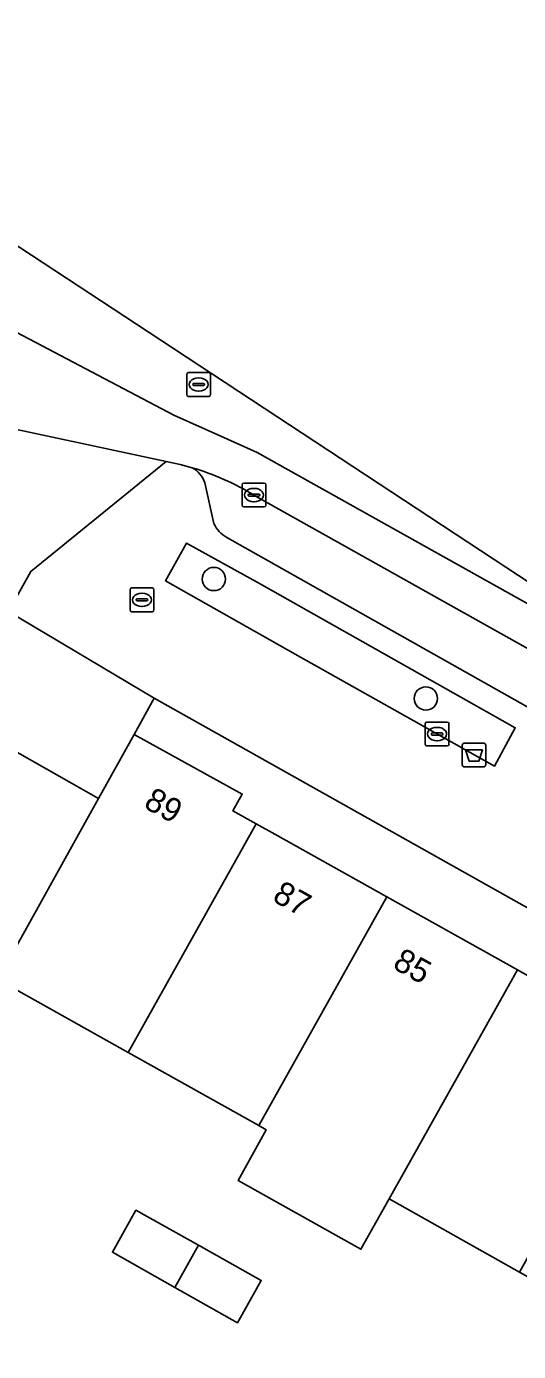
# Model space of a CAD drawing. Extents: x 163147 to 163550, y 380933 to 381639.
# Drawn here: x 163292.3 to 163313, y 381572.9 to 381628.5 of the extents above; entities that cross this region are included whole.
import ezdxf

# ---------------------------------------------------------------- set-up
doc = ezdxf.new("R2010")
doc.units = 0
for name, color, linetype in [('IMGEO_Afvalbak', 7, 'Continuous'), ('IMGEO_Boom', 7, 'Continuous'), ('IMGEO_Brandkraan', 7, 'Continuous'), ('IMGEO_Erf', 7, 'Continuous'), ('IMGEO_Groenvoorziening', 7, 'Continuous'), ('IMGEO_Kolk', 7, 'Continuous'), ('IMGEO_Pand', 7, 'Continuous'), ('IMGEO_Pand_nummerreeks', 7, 'Continuous'), ('IMGEO_Parkeervlak_open', 7, 'Continuous'), ('IMGEO_Rijbaan_lokaal_gesloten', 7, 'Continuous'), ('IMGEO_Rioolput', 7, 'Continuous'), ('IMGEO_Voetpad_open', 7, 'Continuous')]:
    doc.layers.add(name, color=color, linetype=linetype)

msp = doc.modelspace()

# ---------------------------------------------------------------- linework, layer by layer
at = {"layer": 'IMGEO_Afvalbak'}
for p, q in [((163310.601, 381597.527), (163310.601, 381598.327)), ((163310.601, 381598.327), (163310.601, 381597.527)), ((163310.701, 381598.427), (163311.491, 381598.427)), ((163311.491, 381598.427), (163310.701, 381598.427)), ((163311.591, 381598.327), (163311.591, 381597.527)), ((163311.591, 381597.527), (163311.591, 381598.327)), ((163311.491, 381597.427), (163310.701, 381597.427)), ((163310.701, 381597.427), (163311.491, 381597.427))]:
    msp.add_line(p, q, dxfattribs=at)
msp.add_lwpolyline([(163310.744, 381598.141), (163311.448, 381598.141), (163311.299, 381597.671), (163310.893, 381597.671), (163310.744, 381598.141)], dxfattribs=at)
for centre, start, end in [((163310.701, 381598.327), 90, 180), ((163310.701, 381598.327), 90, 180), ((163311.491, 381598.327), 0, 90), ((163311.491, 381598.327), 360, 90), ((163310.701, 381597.527), 180, 270), ((163310.701, 381597.527), 180, 270), ((163311.491, 381597.527), 270, 0), ((163311.491, 381597.527), 270, 0)]:
    msp.add_arc(centre, 0.1, start, end, dxfattribs=at)
at = {"layer": 'IMGEO_Boom'}
for centre in [(163300.151, 381605.324), (163309.071, 381600.304)]:
    msp.add_circle(centre, 0.489, dxfattribs=at)
at = {"layer": 'IMGEO_Brandkraan'}
for p, q in [((163296.627, 381604.024), (163296.627, 381604.876)), ((163296.702, 381604.95), (163297.554, 381604.95)), ((163296.886, 381604.444), (163296.886, 381604.456)), ((163296.929, 381604.493), (163297.327, 381604.493)), ((163297.115, 381604.73), (163297.14, 381604.73)), ((163297.37, 381604.456), (163297.37, 381604.444)), ((163297.628, 381604.876), (163297.628, 381604.024)), ((163297.554, 381603.95), (163296.702, 381603.95)), ((163297.324, 381604.407), (163296.926, 381604.407)), ((163297.138, 381604.17), (163297.113, 381604.17))]:
    msp.add_line(p, q, dxfattribs=at)
for points in [[(163296.627, 381604.024), (163296.627, 381604.876)], [(163296.702, 381604.95), (163297.554, 381604.95)], [(163297.628, 381604.876), (163297.628, 381604.024)], [(163297.554, 381603.95), (163296.702, 381603.95)]]:
    msp.add_lwpolyline(points, dxfattribs=at)
for centre, radius, start, end in [((163296.704, 381604.874), 0.0765, 91.552, 178.448), ((163296.704, 381604.874), 0.0765, 91.552, 178.448), ((163296.926, 381604.453), 0.0403, 85.8775, 175.7526), ((163296.923, 381604.443), 0.0366, 178.938, 274.7102), ((163297.327, 381604.45), 0.043, 264.8664, 352.4533), ((163297.331, 381604.455), 0.0386, 1.7309, 96.639), ((163297.552, 381604.874), 0.0765, 1.552, 88.448), ((163297.552, 381604.874), 0.0765, 1.552, 88.448), ((163296.704, 381604.026), 0.0765, 181.552, 268.448), ((163296.704, 381604.026), 0.0765, 181.552, 268.448), ((163297.552, 381604.026), 0.0765, 271.552, 358.448), ((163297.552, 381604.026), 0.0765, 271.552, 358.448)]:
    msp.add_arc(centre, radius, start, end, dxfattribs=at)
for centre, major_axis, ratio, start_param, end_param in [((163297.114, 381604.45), (-0.387, 0.002), 0.722429, 4.712389, 7.853982), ((163297.139, 381604.45), (-0.39, 0.002), 0.717154, 1.570796, 4.712389)]:
    msp.add_ellipse(centre, major_axis=major_axis, ratio=ratio, start_param=start_param, end_param=end_param, dxfattribs=at)
at = {"layer": 'IMGEO_Erf'}
for points in [[(163289.803, 381599.209), (163295.296, 381596.106), (163296.794, 381598.793), (163297.645, 381600.322), (163291.519, 381603.953)], [(163389.772, 381533.219), (163384.335, 381536.26), (163378.897, 381539.301), (163373.46, 381542.342), (163368.022, 381545.383), (163362.584, 381548.424), (163357.147, 381551.465), (163351.494, 381554.627), (163344.686, 381558.434), (163341.996, 381559.951), (163335.192, 381563.765), (163329.483, 381566.965), (163323.994, 381570.042), (163318.505, 381573.12), (163313.016, 381576.197), (163307.526, 381579.274), (163306.339, 381577.158), (163301.172, 381580.046), (163302.358, 381582.169), (163302.037, 381582.351), (163296.548, 381585.428), (163291.473, 381588.273)]]:
    msp.add_lwpolyline(points, dxfattribs=at)
msp.add_lwpolyline([(163298.514, 381575.55), (163295.887, 381577.03), (163296.875, 381578.798), (163299.512, 381577.321), (163302.142, 381575.848), (163301.14, 381574.069)], close=True, dxfattribs=at)
at = {"layer": 'IMGEO_Groenvoorziening'}
msp.add_lwpolyline([(163303.572, 381602.17), (163311.955, 381597.454), (163312.828, 381599.076), (163302.076, 381605.137), (163299.006, 381606.835), (163298.115, 381605.25)], close=True, dxfattribs=at)
for points in [[(163297.645, 381600.322), (163296.794, 381598.793), (163301.344, 381596.284), (163300.955, 381595.579), (163301.933, 381595.035), (163302.723, 381594.595), (163307.427, 381591.965), (163312.92, 381588.895), (163318.413, 381585.824), (163323.905, 381582.753), (163329.398, 381579.683), (163334.877, 381576.62), (163335.252, 381577.216), (163339.672, 381574.746), (163338.74, 381573.057), (163340.001, 381572.35), (163346.804, 381568.535), (163349.497, 381567.024), (163356.3, 381563.209)], [(163405.961, 381539.624), (163371.092, 381559.098), (163297.645, 381600.322)]]:
    msp.add_lwpolyline(points, dxfattribs=at)
at = {"layer": 'IMGEO_Kolk'}
for p, q in [((163301.339, 381608.428), (163301.339, 381609.28)), ((163301.414, 381609.354), (163302.266, 381609.354)), ((163301.641, 381608.897), (163302.039, 381608.897)), ((163301.827, 381609.134), (163301.852, 381609.134)), ((163302.34, 381609.28), (163302.34, 381608.428)), ((163302.266, 381608.354), (163301.414, 381608.354)), ((163301.598, 381608.848), (163301.598, 381608.86)), ((163302.036, 381608.811), (163301.638, 381608.811)), ((163301.85, 381608.574), (163301.825, 381608.574)), ((163302.082, 381608.86), (163302.082, 381608.848)), ((163309.042, 381598.384), (163309.042, 381599.236)), ((163309.117, 381599.31), (163309.969, 381599.31)), ((163309.53, 381599.09), (163309.555, 381599.09)), ((163310.043, 381599.236), (163310.043, 381598.384)), ((163309.969, 381598.31), (163309.117, 381598.31)), ((163309.301, 381598.804), (163309.301, 381598.816)), ((163309.739, 381598.767), (163309.341, 381598.767)), ((163309.344, 381598.853), (163309.742, 381598.853)), ((163309.553, 381598.53), (163309.528, 381598.53)), ((163309.785, 381598.816), (163309.785, 381598.804))]:
    msp.add_line(p, q, dxfattribs=at)
for points in [[(163301.339, 381608.428), (163301.339, 381609.28)], [(163301.414, 381609.354), (163302.266, 381609.354)], [(163302.34, 381609.28), (163302.34, 381608.428)], [(163302.266, 381608.354), (163301.414, 381608.354)], [(163309.042, 381598.384), (163309.042, 381599.236)], [(163309.117, 381599.31), (163309.969, 381599.31)], [(163310.043, 381599.236), (163310.043, 381598.384)], [(163309.969, 381598.31), (163309.117, 381598.31)]]:
    msp.add_lwpolyline(points, dxfattribs=at)
for centre, radius, start, end in [((163301.416, 381609.278), 0.0765, 91.552, 178.448), ((163301.416, 381609.278), 0.0765, 91.552, 178.448), ((163301.638, 381608.857), 0.0403, 85.8775, 175.7526), ((163302.043, 381608.859), 0.0386, 1.7309, 96.639), ((163302.264, 381609.278), 0.0765, 1.552, 88.448), ((163302.264, 381609.278), 0.0765, 1.552, 88.448), ((163301.416, 381608.43), 0.0765, 181.552, 268.448), ((163301.416, 381608.43), 0.0765, 181.552, 268.448), ((163301.635, 381608.847), 0.0366, 178.938, 274.7102), ((163302.039, 381608.854), 0.043, 264.8664, 352.4533), ((163302.264, 381608.43), 0.0765, 271.552, 358.448), ((163302.264, 381608.43), 0.0765, 271.552, 358.448), ((163309.119, 381599.234), 0.0765, 91.552, 178.448), ((163309.119, 381599.234), 0.0765, 91.552, 178.448), ((163309.967, 381599.234), 0.0765, 1.552, 88.448), ((163309.967, 381599.234), 0.0765, 1.552, 88.448), ((163309.119, 381598.386), 0.0765, 181.552, 268.448), ((163309.119, 381598.386), 0.0765, 181.552, 268.448), ((163309.341, 381598.813), 0.0403, 85.8775, 175.7526), ((163309.338, 381598.803), 0.0366, 178.938, 274.7102), ((163309.742, 381598.81), 0.043, 264.8664, 352.4533), ((163309.746, 381598.815), 0.0386, 1.7309, 96.639), ((163309.967, 381598.386), 0.0765, 271.552, 358.448), ((163309.967, 381598.386), 0.0765, 271.552, 358.448)]:
    msp.add_arc(centre, radius, start, end, dxfattribs=at)
for centre, major_axis, ratio, start_param, end_param in [((163301.826, 381608.854), (-0.387, 0.002), 0.722429, 4.712389, 7.853982), ((163301.851, 381608.854), (-0.39, 0.002), 0.717154, 1.570796, 4.712389), ((163309.529, 381598.81), (-0.387, 0.002), 0.722429, 4.712389, 7.853982), ((163309.554, 381598.81), (-0.39, 0.002), 0.717154, 1.570796, 4.712389)]:
    msp.add_ellipse(centre, major_axis=major_axis, ratio=ratio, start_param=start_param, end_param=end_param, dxfattribs=at)
at = {"layer": 'IMGEO_Pand'}
for points in [[(163295.296, 381596.106), (163289.803, 381599.209), (163284.431, 381589.615), (163290.364, 381586.292), (163291.473, 381588.273), (163291.059, 381588.505)], [(163301.933, 381595.035), (163300.955, 381595.579), (163301.344, 381596.284), (163296.794, 381598.793), (163295.296, 381596.106), (163291.059, 381588.505), (163291.473, 381588.273), (163296.548, 381585.428)], [(163307.427, 381591.965), (163302.723, 381594.595), (163301.933, 381595.035), (163296.548, 381585.428), (163302.037, 381582.351)], [(163312.92, 381588.895), (163307.427, 381591.965), (163302.037, 381582.351), (163302.358, 381582.169), (163301.172, 381580.046), (163306.339, 381577.158), (163307.526, 381579.274)], [(163318.413, 381585.824), (163312.92, 381588.895), (163307.526, 381579.274), (163313.016, 381576.197)], [(163299.512, 381577.321), (163296.875, 381578.798), (163295.887, 381577.03), (163298.514, 381575.55)], [(163299.512, 381577.321), (163298.514, 381575.55), (163301.14, 381574.069), (163302.142, 381575.848)]]:
    msp.add_lwpolyline(points, close=True, dxfattribs=at)
at = {"layer": 'IMGEO_Parkeervlak_open'}
for points in [[(163299.773, 381609.367), (163300.154, 381607.652)], [(163320.444, 381598.455), (163315.949, 381600.944), (163301.837, 381608.855)], [(163300.696, 381607.074), (163319.209, 381596.651), (163345.119, 381582.16)]]:
    msp.add_lwpolyline(points, dxfattribs=at)
for centre, radius, start, end in [((163296.243, 381599.679), 10.747, 58.6334, 73.8025), ((163298.708, 381609.011), 1.123, 18.5027, 61.6768), ((163301.322, 381608.204), 1.292, 205.3031, 241.0149)]:
    msp.add_arc(centre, radius, start, end, dxfattribs=at)
at = {"layer": 'IMGEO_Rijbaan_lokaal_gesloten'}
for points in [[(163409.378, 381551.108), (163313.499, 381605.127), (163296.892, 381616.034), (163284.126, 381624.419), (163278.878, 381628.545)], [(163289.05, 381617.36), (163290.58, 381616.377), (163290.777, 381616.251), (163298.472, 381612.215), (163300.448, 381611.324), (163301.975, 381610.635), (163331.989, 381593.869), (163347.135, 381585.287), (163372.615, 381570.85), (163406.236, 381552.161), (163409.048, 381550.525), (163409.328, 381551.02), (163409.378, 381551.108)], [(163347.135, 381585.287), (163331.989, 381593.869), (163301.975, 381610.635), (163300.448, 381611.324), (163298.472, 381612.215), (163290.777, 381616.251)], [(163290.795, 381615.068), (163290.214, 381611.961), (163298.144, 381610.261), (163298.734, 381610.132), (163299.241, 381609.999)], [(163301.837, 381608.855), (163315.949, 381600.944), (163320.444, 381598.455), (163408.327, 381549.251), (163409.048, 381550.525), (163406.236, 381552.161), (163372.615, 381570.85), (163347.135, 381585.287)]]:
    msp.add_lwpolyline(points, dxfattribs=at)
msp.add_arc((163296.243, 381599.679), 10.747, 58.6334, 73.8025, dxfattribs=at)
at = {"layer": 'IMGEO_Rioolput'}
for p, q in [((163299.013, 381613.073), (163299.013, 381613.925)), ((163299.088, 381613.999), (163299.94, 381613.999)), ((163300.014, 381613.925), (163300.014, 381613.073)), ((163299.272, 381613.493), (163299.272, 381613.505)), ((163299.71, 381613.456), (163299.312, 381613.456)), ((163299.315, 381613.542), (163299.713, 381613.542)), ((163299.501, 381613.779), (163299.526, 381613.779)), ((163299.756, 381613.505), (163299.756, 381613.493)), ((163299.94, 381612.999), (163299.088, 381612.999)), ((163299.524, 381613.219), (163299.499, 381613.219))]:
    msp.add_line(p, q, dxfattribs=at)
for points in [[(163299.013, 381613.073), (163299.013, 381613.925)], [(163299.088, 381613.999), (163299.94, 381613.999)], [(163300.014, 381613.925), (163300.014, 381613.073)], [(163299.94, 381612.999), (163299.088, 381612.999)]]:
    msp.add_lwpolyline(points, dxfattribs=at)
for centre, radius, start, end in [((163299.09, 381613.923), 0.0765, 91.552, 178.448), ((163299.09, 381613.923), 0.0765, 91.552, 178.448), ((163299.938, 381613.923), 0.0765, 1.552, 88.448), ((163299.938, 381613.923), 0.0765, 1.552, 88.448), ((163299.312, 381613.502), 0.0403, 85.8775, 175.7526), ((163299.309, 381613.492), 0.0366, 178.938, 274.7102), ((163299.713, 381613.499), 0.043, 264.8664, 352.4533), ((163299.717, 381613.504), 0.0386, 1.7309, 96.639), ((163299.09, 381613.075), 0.0765, 181.552, 268.448), ((163299.09, 381613.075), 0.0765, 181.552, 268.448), ((163299.938, 381613.075), 0.0765, 271.552, 358.448), ((163299.938, 381613.075), 0.0765, 271.552, 358.448)]:
    msp.add_arc(centre, radius, start, end, dxfattribs=at)
for centre, major_axis, ratio, start_param, end_param in [((163299.5, 381613.499), (-0.387, 0.002), 0.722429, 4.712389, 7.853982), ((163299.525, 381613.499), (-0.39, 0.002), 0.717154, 1.570796, 4.712389)]:
    msp.add_ellipse(centre, major_axis=major_axis, ratio=ratio, start_param=start_param, end_param=end_param, dxfattribs=at)
at = {"layer": 'IMGEO_Voetpad_open'}
for points in [[(163288.586, 381605.644), (163291.519, 381603.953), (163292.447, 381605.644), (163298.144, 381610.261), (163290.214, 381611.961), (163289.086, 381612.203), (163286.053, 381608.305), (163288.771, 381605.927)], [(163311.955, 381597.454), (163303.572, 381602.17), (163298.115, 381605.25), (163299.006, 381606.835), (163302.076, 381605.137), (163312.828, 381599.076)]]:
    msp.add_lwpolyline(points, close=True, dxfattribs=at)
for points in [[(163299.241, 381609.999), (163298.734, 381610.132), (163298.144, 381610.261), (163292.447, 381605.644), (163291.519, 381603.953), (163297.645, 381600.322), (163371.092, 381559.098), (163405.961, 381539.624)], [(163300.154, 381607.652), (163299.773, 381609.367)], [(163345.119, 381582.16), (163319.209, 381596.651), (163300.696, 381607.074)]]:
    msp.add_lwpolyline(points, dxfattribs=at)
for centre, radius, start, end in [((163298.708, 381609.011), 1.123, 18.5027, 61.6768), ((163301.322, 381608.204), 1.292, 205.3031, 241.0149)]:
    msp.add_arc(centre, radius, start, end, dxfattribs=at)

# ---------------------------------------------------------------- texts
at = {"layer": 'IMGEO_Pand_nummerreeks'}
for s, rotation, p in [('89', 331.1287, (163297.152, 381595.741)), ('87', 330.7963, (163302.564, 381591.82)), ('85', 330.7963, (163307.623, 381588.992))]:
    msp.add_text(s, height=1, rotation=rotation, dxfattribs=at).set_placement(p)

doc.saveas('drawing.dxf')
